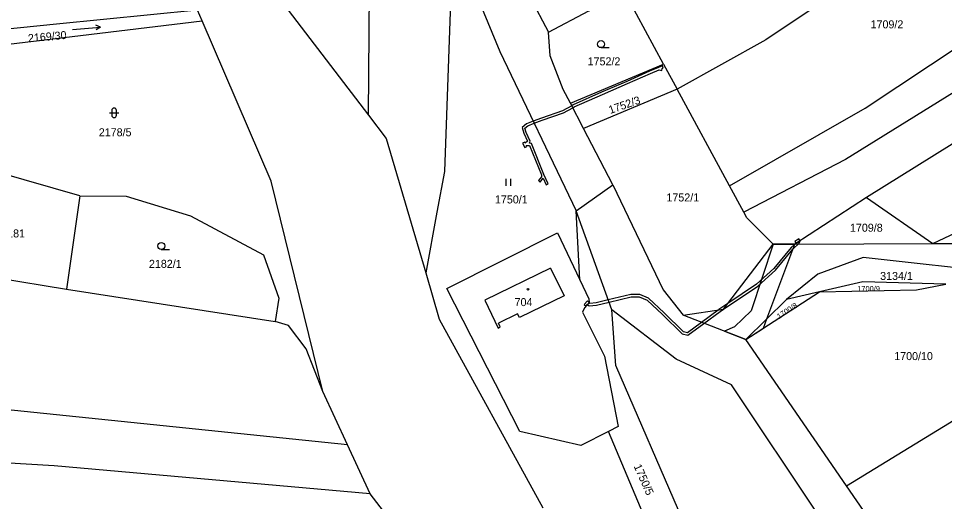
# Model space of a CAD drawing. Extents: x -776734 to -748832, y -1118122 to -976986.
# Drawn here: x -753238.6 to -753041.9, y -1116128 to -1116025.5 of the extents above; entities that cross this region are included whole.
import ezdxf

# ---------------------------------------------------------------- set-up
doc = ezdxf.new("R2010")
doc.units = 0
for name, color, linetype in [('KM_Hranice parcel', 7, 'Continuous'), ('KM_Parcelní čísla', 7, 'Continuous'), ('KM_Vnitřní kresba', 7, 'Continuous'), ('KM_Věcná břemena k části', 7, 'Continuous'), ('KM_Značky budov', 7, 'Continuous'), ('KM_Značky kultur', 7, 'Continuous')]:
    doc.layers.add(name, color=color, linetype=linetype)

msp = doc.modelspace()

# ---------------------------------------------------------------- linework, layer by layer
at = {"layer": 'KM_Hranice parcel'}
for p, q in [((-753131.67, -1116017.69), (-753126.03, -1116028.34)), ((-753101.59, -1116035.19), (-753110.2, -1116019.29)), ((-753199.64, -1116025.95), (-753200.61, -1116023.71)), ((-753250.87, -1116032.14), (-753199.64, -1116025.95)), ((-753121.38, -1116043.47), (-753101.59, -1116035.19)), ((-753101.59, -1116035.19), (-753098.72, -1116040.49)), ((-753098.72, -1116040.49), (-753118.6, -1116048.81)), ((-753087.59, -1116061.01), (-753098.72, -1116040.49)), ((-753118.6, -1116048.81), (-753121.38, -1116043.47)), ((-753112.38, -1116060.76), (-753118.6, -1116048.81)), ((-753225.63, -1116063.15), (-753249.95, -1116056.07)), ((-753120.16, -1116066.32), (-753112.38, -1116060.76)), ((-753084.59, -1116066.56), (-753087.59, -1116061.01)), ((-753225.63, -1116063.15), (-753228.42, -1116082.96)), ((-753058.5, -1116063.47), (-753073.72, -1116073.39)), ((-753058.5, -1116063.47), (-753044.41, -1116073.26)), ((-753112.58, -1116087.35), (-753120.16, -1116066.32)), ((-753119.41, -1116080.98), (-753120.16, -1116066.32)), ((-753124.15, -1116071), (-753119.41, -1116080.98)), ((-753078.32, -1116073.41), (-753078, -1116073.41)), ((-753078, -1116073.41), (-753073.72, -1116073.39)), ((-753073.72, -1116073.39), (-753044.41, -1116073.26)), ((-753255.24, -1116078.48), (-753228.42, -1116082.96)), ((-753119.41, -1116080.98), (-753117.51, -1116084.99)), ((-753228.42, -1116082.96), (-753184.09, -1116089.83)), ((-753084.17, -1116093.62), (-753068.46, -1116083.49)), ((-753068.46, -1116083.49), (-753075.47, -1116085.12)), ((-753075.47, -1116085.12), (-753084.17, -1116093.62)), ((-753084.17, -1116093.62), (-753097.46, -1116088.49)), ((-753062.74, -1116124.71), (-753084.17, -1116093.62)), ((-753062.74, -1116124.71), (-753021.77, -1116099.54)), ((-753168.75, -1116115.97), (-753173.96, -1116104.67)), ((-753111.22, -1116112.11), (-753113.34, -1116113.19)), ((-753113.34, -1116113.19), (-753119.18, -1116116.15)), ((-753163.94, -1116126.4), (-753168.75, -1116115.97)), ((-753153.87, -1116139.41), (-753163.94, -1116126.4))]:
    msp.add_line(p, q, dxfattribs=at)
for points in [[(-753210.56, -1115954.41), (-753193.79, -1116007.32), (-753164.3, -1116045.96)], [(-753164.3, -1116045.96), (-753163.99, -1116010.7), (-753179.85, -1115982.22)], [(-753087.59, -1116061.01), (-753058.76, -1116044.53), (-752996.79, -1116003.27), (-752977.94, -1115992.86)], [(-753154.47, -1115997.72), (-753149.49, -1116000.76), (-753136.36, -1116032.48), (-753120.16, -1116066.32)], [(-753154.47, -1115997.72), (-753146.44, -1116010.01), (-753148.15, -1116057.97), (-753149.75, -1116066.6), (-753152.14, -1116079.47)], [(-752977.02, -1116000.6), (-753023.29, -1116030.84), (-753062.99, -1116055.39), (-753084.59, -1116066.56)], [(-753047.38, -1116008.2), (-753079.92, -1116030), (-753098.72, -1116040.49)], [(-753126.03, -1116028.34), (-753117.45, -1116023.84), (-753110.2, -1116019.29)], [(-752994.45, -1116023.58), (-753025.86, -1116043.12), (-753058.5, -1116063.47)], [(-753200.61, -1116023.71), (-753230.56, -1116026.69), (-753254.99, -1116029.12)], [(-753173.96, -1116104.67), (-753184.94, -1116059.97), (-753199.64, -1116025.95)], [(-753121.38, -1116043.47), (-753122.93, -1116040.5), (-753125.67, -1116033.39), (-753126.03, -1116028.34)], [(-753164.3, -1116045.96), (-753160.53, -1116050.91), (-753152.14, -1116079.47)], [(-753044.41, -1116073.26), (-753023.65, -1116063.48), (-752989.81, -1116050.6), (-752981.94, -1116045.65)], [(-753044.41, -1116073.26), (-753033.01, -1116073.21), (-752987.38, -1116051.08), (-752981.94, -1116045.65)], [(-753112.38, -1116060.76), (-753101.71, -1116083.1), (-753097.46, -1116088.49)], [(-753225.63, -1116063.15), (-753215.75, -1116063.16), (-753202.06, -1116067.37), (-753186.61, -1116075.63), (-753183.32, -1116084.84), (-753184.09, -1116089.83)], [(-753078.32, -1116073.41), (-753083.93, -1116067.77), (-753084.59, -1116066.56)], [(-753119.18, -1116116.15), (-753132.15, -1116113.15), (-753147.61, -1116082.81), (-753124.15, -1116071)], [(-753097.46, -1116088.49), (-753088.9, -1116087.21), (-753078.32, -1116073.41)], [(-753028.53, -1116079.64), (-753059.19, -1116076.18), (-753068.82, -1116079.77), (-753075.47, -1116085.12)], [(-753168.75, -1116115.97), (-753242.21, -1116108.42), (-753300.95, -1116105.55), (-753330.68, -1116104.81), (-753441.7, -1116095.03), (-753454.35, -1116094.38), (-753494.58, -1116091.42), (-753528.47, -1116088.82), (-753529.59, -1116088.71), (-753535.29, -1116088.28), (-753570.1, -1116085.34), (-753625.53, -1116078.04)], [(-753152.14, -1116079.47), (-753149.24, -1116089.34), (-753127.26, -1116129.37)], [(-753041.63, -1116081.9), (-753059.3, -1116081.36), (-753068.46, -1116083.49)], [(-753068.46, -1116083.49), (-753047.89, -1116083.1), (-753041.63, -1116081.9)], [(-753117.51, -1116084.99), (-753117.41, -1116085.77), (-753118.39, -1116086.89), (-753118.85, -1116087.8), (-753114.18, -1116097.2), (-753111.22, -1116112.11)], [(-753163.94, -1116126.4), (-753231.08, -1116120.43), (-753294.06, -1116116.73), (-753323.42, -1116116.15), (-753453.72, -1116105.84), (-753486.7, -1116102.96), (-753529.61, -1116099.18), (-753570.12, -1116094.49), (-753627.28, -1116087.49)], [(-753016.03, -1116195.35), (-753068.59, -1116131.15), (-753087.2, -1116103.27), (-753098.9, -1116097.8), (-753112.58, -1116087.35)], [(-753099.21, -1116153.28), (-753097.52, -1116132.03), (-753111.73, -1116099.16), (-753112.58, -1116087.35)], [(-753173.96, -1116104.67), (-753177.5, -1116095.63), (-753181.27, -1116090.68), (-753184.09, -1116089.83)], [(-753105.5, -1116147.94), (-753104.22, -1116134.7), (-753113.34, -1116113.19)], [(-753020.28, -1116179.39), (-753053.97, -1116137.44), (-753062.74, -1116124.71)]]:
    msp.add_lwpolyline(points, dxfattribs=at)
at = {"layer": 'KM_Vnitřní kresba'}
for p, q in [((-753125.64, -1116078.5), (-753139.55, -1116085.26)), ((-753125.64, -1116078.5), (-753122.74, -1116084.36)), ((-753122.74, -1116084.36), (-753132.22, -1116088.97)), ((-753139.55, -1116085.26), (-753136.72, -1116091.19)), ((-753132.6, -1116088.18), (-753136.68, -1116090.18)), ((-753132.22, -1116088.97), (-753132.6, -1116088.18)), ((-753136.31, -1116090.97), (-753136.68, -1116090.18)), ((-753136.72, -1116091.19), (-753136.31, -1116090.97))]:
    msp.add_line(p, q, dxfattribs=at)
at = {"layer": 'KM_Věcná břemena k části'}
for points in [[(-753101.87, -1116035.53), (-753102.7, -1116035.86), (-753104.6, -1116036.66), (-753109.44, -1116038.83), (-753114.76, -1116041.13), (-753120.81, -1116043.8), (-753121.12, -1116043.97), (-753120.89, -1116044.41), (-753120.59, -1116044.24), (-753114.56, -1116041.59), (-753109.24, -1116039.29), (-753104.4, -1116037.12), (-753102.57, -1116036.36), (-753101.95, -1116036.47), (-753101.88, -1116036.07), (-753101.69, -1116035.99)], [(-753120.89, -1116044.41), (-753121.12, -1116043.97), (-753123.05, -1116045.04), (-753127.55, -1116046.6), (-753129.28, -1116047.27), (-753130.7, -1116047.82), (-753131.61, -1116048.58), (-753131.28, -1116049.83), (-753130.5, -1116051.52), (-753130.99, -1116051.94), (-753131.1, -1116051.72), (-753131.55, -1116051.95), (-753131.11, -1116052.84), (-753130.66, -1116052.62), (-753130.76, -1116052.41), (-753130.06, -1116052.44), (-753127.51, -1116058.64), (-753127.54, -1116059.05), (-753128.2, -1116059.87), (-753127.81, -1116060.19), (-753127.18, -1116059.4), (-753126.57, -1116060.78), (-753126.11, -1116060.58), (-753127.01, -1116058.56), (-753129.68, -1116052.02), (-753130.12, -1116051.9), (-753129.96, -1116051.5), (-753130.8, -1116049.65), (-753131.05, -1116048.76), (-753130.44, -1116048.26), (-753129.06, -1116047.72), (-753127.37, -1116047.06), (-753122.85, -1116045.5)], [(-753090.04, -1116087.38), (-753093.57, -1116089.99), (-753096.56, -1116092.2), (-753097.4, -1116091.98), (-753101.48, -1116087.95), (-753104.84, -1116084.86), (-753106.66, -1116084.05), (-753108.53, -1116084.08), (-753113.35, -1116085.22), (-753115.95, -1116085.83), (-753117.27, -1116085.95), (-753117.41, -1116085.77), (-753117.79, -1116085.43), (-753118.45, -1116086.19), (-753118.07, -1116086.52), (-753117.81, -1116086.22), (-753117.39, -1116086.47), (-753115.87, -1116086.33), (-753113.18, -1116085.69), (-753108.47, -1116084.58), (-753106.76, -1116084.55), (-753105.12, -1116085.28), (-753101.82, -1116088.31), (-753097.66, -1116092.44), (-753096.46, -1116092.74), (-753093.03, -1116090.2), (-753089.58, -1116087.65), (-753088.9, -1116087.21), (-753081.6, -1116082.31), (-753077.8, -1116078.92), (-753074.13, -1116074.44), (-753072.81, -1116073.2), (-753072.61, -1116072.67), (-753073.72, -1116073.39), (-753074.49, -1116074.1), (-753078.16, -1116078.58), (-753081.9, -1116081.91), (-753087.95, -1116085.97), (-753089.86, -1116087.25)], [(-753073.72, -1116073.39), (-753072.61, -1116072.67), (-753072.89, -1116072.25), (-753073.72, -1116072.81), (-753073.49, -1116073.16)], [(-753086.53, -1116090.95), (-753088.66, -1116091.89), (-753084.17, -1116093.62), (-753080.4, -1116091.19), (-753079.66, -1116089.21), (-753073.72, -1116073.39), (-753078, -1116073.41), (-753078.32, -1116073.41), (-753083.01, -1116087.54)]]:
    msp.add_lwpolyline(points, close=True, dxfattribs=at)
at = {"layer": 'KM_Značky budov'}
msp.add_circle((-753130.4168, -1116082.9492), 0.175, dxfattribs=at)
at = {"layer": 'KM_Značky kultur'}
for p, q in [((-753227.151, -1116027.789), (-753221.174, -1116027.266)), ((-753221.174, -1116027.266), (-753222.191, -1116026.851)), ((-753221.174, -1116027.266), (-753222.103, -1116027.85)), ((-753114.893, -1116031.65), (-753113.143, -1116031.65)), ((-753218.821, -1116044.991), (-753218.821, -1116045.992)), ((-753217.819, -1116045.992), (-753217.819, -1116044.991)), ((-753219.321, -1116045.491), (-753217.319, -1116045.491)), ((-753135.041, -1116061.01), (-753135.041, -1116059.51)), ((-753134.04, -1116061.01), (-753134.04, -1116059.51)), ((-753208.303, -1116074.52), (-753206.553, -1116074.52))]:
    msp.add_line(p, q, dxfattribs=at)
for centre in [(-753114.8929, -1116030.8998), (-753208.3029, -1116073.7698)]:
    msp.add_circle(centre, 0.75, dxfattribs=at)
for centre, start, end in [((-753218.32, -1116044.9909), 0, 180), ((-753218.32, -1116045.9909), 180, 359.987886)]:
    msp.add_arc(centre, 0.5, start, end, dxfattribs=at)

# ---------------------------------------------------------------- texts
at = {"layer": 'KM_Parcelní čísla'}
for s, height, p in [('1709/2', 1.7, (-753057.637, -1116027.55)), ('1752/2', 1.7, (-753117.74, -1116035.41)), ('2178/5', 1.7, (-753221.57, -1116050.47)), ('1750/1', 1.7, (-753137.43, -1116064.73)), ('1752/1', 1.7, (-753101, -1116064.31)), ('2181', 1.7, (-753242.3, -1116071.95)), ('1709/8', 1.7, (-753062.02, -1116070.74)), ('2182/1', 1.7, (-753210.92, -1116078.41)), ('3134/1', 1.7, (-753055.61, -1116080.98)), ('1700/9', 1.14, (-753060.467, -1116083.41)), ('704', 1.7, (-753133.255, -1116086.54)), ('1700/10', 1.7, (-753052.62, -1116098))]:
    msp.add_text(s, height=height, dxfattribs=at).set_placement(p)
for s, height, rotation, p in [('2169/30', 1.7, 5, (-753236.535, -1116030.496)), ('1752/3', 1.7, 19, (-753112.943, -1116045.743)), ('1700/8', 1.14, 33, (-753077.089, -1116089.309)), ('1750/5', 1.7, 294, (-753107.996, -1116120.535))]:
    msp.add_text(s, height=height, rotation=rotation, dxfattribs=at).set_placement(p)

doc.saveas('drawing.dxf')
